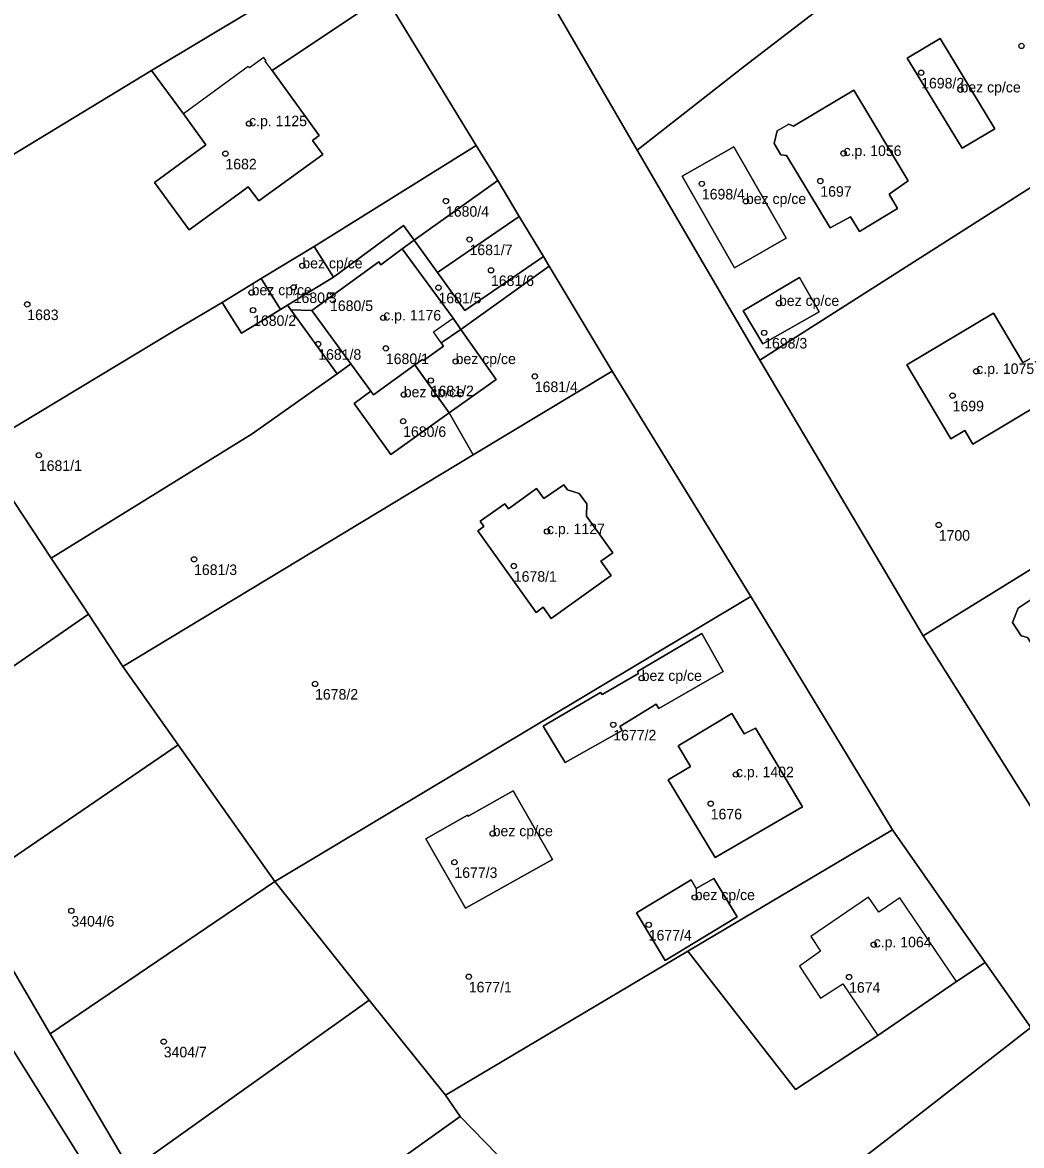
# Model space of a CAD drawing. Extents: x -878211 to -870363, y -1058464 to -1052522.
# Drawn here: x -875341.4 to -875246.5, y -1055610.5 to -1055503.8 of the extents above; entities that cross this region are included whole.
import ezdxf

# ---------------------------------------------------------------- set-up
doc = ezdxf.new("R2010")
doc.units = 0
for name, color, linetype in [('Vrstva 50', 7, 'Continuous'), ('Vrstva 51', 7, 'Continuous'), ('Vrstva 52', 7, 'Continuous')]:
    doc.layers.add(name, color=color, linetype=linetype)

msp = doc.modelspace()

# ---------------------------------------------------------------- linework, layer by layer
at = {"layer": 'Vrstva 50'}
for centre in [(-875246.51, -1055506.05994), (-875256.04, -1055508.60994), (-875252.3, -1055510.22994), (-875319.91, -1055513.43994), (-875322.16, -1055516.29994), (-875263.41, -1055516.26994), (-875265.62, -1055518.89994), (-875276.88, -1055519.15994), (-875301.2, -1055520.79994), (-875272.69, -1055520.82994), (-875298.96, -1055524.44994), (-875314.85, -1055526.94994), (-875296.92, -1055527.37994), (-875319.67, -1055529.49994), (-875315.67, -1055528.99994), (-875301.91, -1055529.02994), (-875340.99, -1055530.61994), (-875312.22, -1055529.75994), (-875269.55, -1055530.50994), (-875319.53, -1055531.16994), (-875307.16, -1055531.89994), (-875270.96, -1055533.31994), (-875313.34, -1055534.38994), (-875306.91, -1055534.79994), (-875300.28, -1055536.03994), (-875250.8, -1055536.97994), (-875302.64, -1055537.84994), (-875292.76, -1055537.45994), (-875305.21, -1055539.18994), (-875253.05, -1055539.28994), (-875305.27, -1055541.71994), (-875339.89, -1055544.94994), (-875254.37, -1055551.57994), (-875291.6, -1055552.19994), (-875325.14, -1055554.83994), (-875294.75, -1055555.47994), (-875313.64, -1055566.67994), (-875282.6, -1055566.13994), (-875285.3, -1055570.55994), (-875273.64, -1055575.28994), (-875276.04, -1055578.05994), (-875296.76, -1055580.89994), (-875300.4, -1055583.61994), (-875277.56, -1055586.96994), (-875336.8, -1055588.23994), (-875281.93, -1055589.56994), (-875260.55, -1055591.45994), (-875299.03, -1055594.49994), (-875262.89, -1055594.52994), (-875328.02, -1055600.66994)]:
    msp.add_circle(centre, 0.25, dxfattribs=at)
at = {"layer": 'Vrstva 51'}
for points in [[(-875214.82, -1055615.84), (-875230.72, -1055598.65), (-875238.71, -1055589.33), (-875255.84, -1055562.11), (-875260.85, -1055553.66), (-875271.37, -1055535.92), (-875271.69, -1055535.37), (-875283.03, -1055515.97), (-875293.76, -1055497.45), (-875296.7, -1055492.75), (-875309.64, -1055472.9), (-875314.82, -1055466.93), (-875320.01, -1055460.81), (-875322.51, -1055457.93), (-875336.25, -1055444.17), (-875356.99, -1055420.86), (-875359.75, -1055415.8), (-875361.39, -1055412.55), (-875366.89, -1055401.51)], [(-875361.09, -1055434.48), (-875342.38, -1055454.84), (-875332.46, -1055465.45), (-875324.46, -1055475.65), (-875321.94, -1055479.15), (-875309.75, -1055496.73), (-875307.03, -1055501.23), (-875298.32, -1055515.51), (-875296.28, -1055518.86), (-875294.23, -1055522.28), (-875291.94, -1055526.08), (-875291.39, -1055527), (-875285.41, -1055536.95), (-875272.22, -1055558.38), (-875258.75, -1055580.53), (-875249.96, -1055593.16), (-875245.63, -1055599.34), (-875233.28, -1055613.03)], [(-875331.17, -1055612.92), (-875338.8, -1055599.93), (-875346.84, -1055586.24), (-875356.88, -1055575.05), (-875366.69, -1055565), (-875369.9, -1055542.28), (-875370.61, -1055533.79), (-875373.28, -1055532.96), (-875377.58, -1055528.84), (-875377.76, -1055536.06), (-875369.38, -1055567), (-875350.09, -1055589.14), (-875326.93, -1055626.11)], [(-875326.93, -1055626.11), (-875350.09, -1055589.14), (-875369.38, -1055567), (-875377.76, -1055536.06), (-875380.17, -1055557.01), (-875373.61, -1055576.29), (-875372.35, -1055575.23), (-875371.32, -1055576.45), (-875371.55, -1055576.64), (-875370.01, -1055578.49), (-875370.82, -1055579.17), (-875372.37, -1055577.33), (-875372.6, -1055577.52), (-875360.02, -1055592.53), (-875354.46, -1055606.09), (-875345.53, -1055621.06)]]:
    msp.add_lwpolyline(points, dxfattribs=at)
for points in [[(-875366.21, -1055506.59), (-875358.03, -1055525.92), (-875329.2, -1055508.39), (-875309.75, -1055496.73), (-875321.94, -1055479.15), (-875324.46, -1055475.65)], [(-875278.83, -1055486.48), (-875281.96, -1055488.74), (-875293.76, -1055497.45), (-875283.03, -1055515.97), (-875272.82, -1055508), (-875264.29, -1055501.41), (-875275.03, -1055485.32)], [(-875272.82, -1055508), (-875283.03, -1055515.97), (-875271.69, -1055535.37), (-875271.37, -1055535.92), (-875267.16, -1055533.24), (-875245.32, -1055519.32), (-875226.85, -1055507.92), (-875234.01, -1055497.3), (-875242.71, -1055484.73), (-875247.81, -1055488.67), (-875264.29, -1055501.41)], [(-875313.89, -1055515.04), (-875313.24, -1055514.56), (-875317.71, -1055508.41), (-875307.03, -1055501.23), (-875309.75, -1055496.73), (-875329.2, -1055508.39), (-875326.13, -1055512.51), (-875324.01, -1055515.46), (-875328.89, -1055519.04), (-875325.6, -1055523.55), (-875320.64, -1055519.92), (-875320, -1055519.46), (-875318.99, -1055520.79), (-875312.9, -1055516.39)], [(-875322.46, -1055530.43), (-875318.75, -1055528.17), (-875313.74, -1055525.12), (-875298.32, -1055515.51), (-875307.03, -1055501.23), (-875317.71, -1055508.41), (-875313.24, -1055514.56), (-875313.89, -1055515.04), (-875312.9, -1055516.39), (-875318.99, -1055520.79), (-875320, -1055519.46), (-875320.64, -1055519.92), (-875325.6, -1055523.55), (-875328.89, -1055519.04), (-875324.01, -1055515.46), (-875326.13, -1055512.51), (-875329.2, -1055508.39), (-875358.03, -1055525.92), (-875353.03, -1055533.32), (-875345.43, -1055544.23), (-875326.86, -1055533.04)], [(-875252.13, -1055515.79), (-875249.04, -1055513.94), (-875254.23, -1055505.35), (-875257.38, -1055507.21)], [(-875252.13, -1055515.79), (-875257.38, -1055507.21), (-875254.23, -1055505.35), (-875249.04, -1055513.94)], [(-875270.01, -1055515.33), (-875269.73, -1055514.14), (-875268.61, -1055513.48), (-875268.17, -1055513.7), (-875262.45, -1055510.26), (-875257.28, -1055518.89), (-875259.09, -1055520.15), (-875258.3, -1055521.51), (-875261.89, -1055523.7), (-875262.75, -1055522.31), (-875264.68, -1055523.35), (-875268.85, -1055516.46), (-875269.37, -1055516.4)], [(-875270.01, -1055515.33), (-875269.37, -1055516.4), (-875268.85, -1055516.46), (-875264.68, -1055523.35), (-875262.75, -1055522.31), (-875261.89, -1055523.7), (-875258.3, -1055521.51), (-875259.09, -1055520.15), (-875257.28, -1055518.89), (-875262.45, -1055510.26), (-875268.17, -1055513.7), (-875268.61, -1055513.48), (-875269.73, -1055514.14)], [(-875305.22, -1055523.12), (-875304.21, -1055524.53), (-875296.28, -1055518.86), (-875298.32, -1055515.51), (-875313.74, -1055525.12), (-875311.9, -1055528.04)], [(-875268.88, -1055524.33), (-875273.78, -1055527.15), (-875278.74, -1055518.43), (-875273.85, -1055515.64)], [(-875268.88, -1055524.33), (-875273.85, -1055515.64), (-875278.74, -1055518.43), (-875273.78, -1055527.15)], [(-875294.23, -1055522.28), (-875296.28, -1055518.86), (-875304.21, -1055524.53), (-875302, -1055527.59)], [(-875241.34, -1055553.15), (-875238.12, -1055551.15), (-875237.88, -1055551.01), (-875228.73, -1055545.57), (-875227.39, -1055544.78), (-875236.35, -1055531.98), (-875238.39, -1055529.09), (-875245.32, -1055519.32), (-875267.16, -1055533.24), (-875271.37, -1055535.92), (-875260.85, -1055553.66), (-875255.84, -1055562.11)], [(-875294.23, -1055522.28), (-875302, -1055527.59), (-875299.41, -1055531.19), (-875291.94, -1055526.08)], [(-875315.93, -1055531.14), (-875313.96, -1055531.21), (-875307.57, -1055526.59), (-875307.38, -1055526.85), (-875305.35, -1055525.35), (-875304.21, -1055524.53), (-875305.22, -1055523.12), (-875311.9, -1055528.04), (-875316.25, -1055530.69)], [(-875291.94, -1055526.08), (-875299.41, -1055531.19), (-875302, -1055527.59), (-875304.21, -1055524.53), (-875305.35, -1055525.35), (-875300.53, -1055531.94), (-875299.8, -1055532.99), (-875291.39, -1055527)], [(-875313.74, -1055525.12), (-875318.75, -1055528.17), (-875316.93, -1055531.11), (-875316.25, -1055530.69), (-875311.9, -1055528.04)], [(-875300.53, -1055531.94), (-875305.35, -1055525.35), (-875307.38, -1055526.85), (-875307.57, -1055526.59), (-875313.96, -1055531.21), (-875310.23, -1055536.28), (-875308.33, -1055538.87), (-875308.1, -1055539.2), (-875304.15, -1055536.37), (-875303.43, -1055535.85), (-875303.35, -1055535.96), (-875301.44, -1055534.58), (-875301.66, -1055534.28), (-875299.8, -1055532.99)], [(-875291.39, -1055527), (-875299.8, -1055532.99), (-875296.42, -1055537.74), (-875300.89, -1055540.93), (-875298.6, -1055544.92), (-875285.41, -1055536.95)], [(-875316.93, -1055531.11), (-875318.75, -1055528.17), (-875322.46, -1055530.43), (-875320.63, -1055533.34)], [(-875272.94, -1055531.23), (-875267.59, -1055528.05), (-875265.72, -1055531.32), (-875271.07, -1055534.38)], [(-875272.94, -1055531.23), (-875271.07, -1055534.38), (-875265.72, -1055531.32), (-875267.59, -1055528.05)], [(-875315.93, -1055531.14), (-875316.25, -1055530.69), (-875316.93, -1055531.11), (-875320.63, -1055533.34), (-875322.46, -1055530.43), (-875326.86, -1055533.04), (-875345.43, -1055544.23), (-875343.12, -1055548.06), (-875338.71, -1055554.72), (-875319.63, -1055542.91), (-875313.57, -1055538.64), (-875311.55, -1055537.22)], [(-875315.93, -1055531.14), (-875311.55, -1055537.22), (-875310.23, -1055536.28), (-875313.96, -1055531.21)], [(-875245.4, -1055535.62), (-875243.82, -1055538.21), (-875244.77, -1055538.79), (-875244.19, -1055539.75), (-875251.13, -1055543.89), (-875251.88, -1055542.61), (-875253.21, -1055543.39), (-875257.4, -1055536.37), (-875249.17, -1055531.46), (-875246.37, -1055536.14)], [(-875245.4, -1055535.62), (-875246.37, -1055536.14), (-875249.17, -1055531.46), (-875257.4, -1055536.37), (-875253.21, -1055543.39), (-875251.88, -1055542.61), (-875251.13, -1055543.89), (-875244.19, -1055539.75), (-875244.77, -1055538.79), (-875243.82, -1055538.21)], [(-875301.66, -1055534.28), (-875301.44, -1055534.58), (-875303.35, -1055535.96), (-875303.43, -1055535.85), (-875304.15, -1055536.37), (-875300.89, -1055540.93), (-875296.42, -1055537.74), (-875299.8, -1055532.99)], [(-875298.6, -1055544.92), (-875300.89, -1055540.93), (-875306.45, -1055544.88), (-875309.93, -1055540.04), (-875308.33, -1055538.87), (-875310.23, -1055536.28), (-875311.55, -1055537.22), (-875313.57, -1055538.64), (-875319.63, -1055542.91), (-875338.71, -1055554.72), (-875335.18, -1055560.04), (-875331.9, -1055565.03)], [(-875306.45, -1055544.88), (-875300.89, -1055540.93), (-875304.15, -1055536.37), (-875308.1, -1055539.2), (-875308.33, -1055538.87), (-875309.93, -1055540.04)], [(-875331.9, -1055565.03), (-875326.64, -1055572.48), (-875317.45, -1055585.45), (-875272.22, -1055558.38), (-875285.41, -1055536.95), (-875298.6, -1055544.92)], [(-875209.44, -1055568.7), (-875225.04, -1055543.04), (-875225.33, -1055543.25), (-875227.39, -1055544.78), (-875220.71, -1055555.69), (-875234.54, -1055564.74), (-875237.45, -1055566.58), (-875238.15, -1055567.02), (-875239.01, -1055565.49), (-875242.47, -1055567.69), (-875245.92, -1055562.28), (-875246.55, -1055562.12), (-875247.35, -1055560.85), (-875246.83, -1055559.47), (-875245.58, -1055558.65), (-875245, -1055558.81), (-875240.25, -1055555.8), (-875241.34, -1055553.15), (-875255.84, -1055562.11), (-875238.71, -1055589.33), (-875231.59, -1055584.13), (-875218.06, -1055574.25), (-875217.81, -1055574.09)], [(-875238.15, -1055567.02), (-875237.45, -1055566.58), (-875234.54, -1055564.74), (-875220.71, -1055555.69), (-875227.39, -1055544.78), (-875228.73, -1055545.57), (-875237.88, -1055551.01), (-875238.12, -1055551.15), (-875241.34, -1055553.15), (-875240.25, -1055555.8), (-875245, -1055558.81), (-875245.58, -1055558.65), (-875246.83, -1055559.47), (-875247.35, -1055560.85), (-875246.55, -1055562.12), (-875245.92, -1055562.28), (-875242.47, -1055567.69), (-875239.01, -1055565.49)], [(-875335.18, -1055560.04), (-875338.71, -1055554.72), (-875343.12, -1055548.06), (-875366.69, -1055565), (-875356.88, -1055575.05)], [(-875287.85, -1055550.74), (-875285.35, -1055554.23), (-875286.48, -1055555.03), (-875285.5, -1055556.37), (-875291.19, -1055560.45), (-875291.95, -1055559.39), (-875292.64, -1055559.89), (-875298.18, -1055552.13), (-875297.61, -1055551.72), (-875297.95, -1055551.23), (-875295.61, -1055549.56), (-875295.27, -1055550.04), (-875292.58, -1055548.12), (-875291.91, -1055549.07), (-875290.01, -1055547.75), (-875289.64, -1055548.23), (-875288.54, -1055548.59), (-875287.81, -1055549.58)], [(-875287.85, -1055550.74), (-875287.81, -1055549.58), (-875288.54, -1055548.59), (-875289.64, -1055548.23), (-875290.01, -1055547.75), (-875291.91, -1055549.07), (-875292.58, -1055548.12), (-875295.27, -1055550.04), (-875295.61, -1055549.56), (-875297.95, -1055551.23), (-875297.61, -1055551.72), (-875298.18, -1055552.13), (-875292.64, -1055559.89), (-875291.95, -1055559.39), (-875291.19, -1055560.45), (-875285.5, -1055556.37), (-875286.48, -1055555.03), (-875285.35, -1055554.23)], [(-875317.45, -1055585.45), (-875308.49, -1055596.74), (-875301.23, -1055605.76), (-875278.2, -1055592.08), (-875258.75, -1055580.53), (-875272.22, -1055558.38)], [(-875331.9, -1055565.03), (-875335.18, -1055560.04), (-875356.88, -1055575.05), (-875346.84, -1055586.24), (-875326.64, -1055572.48)], [(-875284.68, -1055570.72), (-875281.22, -1055568.61), (-875280.98, -1055569.01), (-875274.84, -1055565.49), (-875276.87, -1055561.88), (-875282.99, -1055565.51), (-875282.89, -1055565.68), (-875286.34, -1055567.69), (-875286.5, -1055567.49), (-875291.96, -1055570.68), (-875289.86, -1055574.15), (-875284.45, -1055571.1)], [(-875284.68, -1055570.72), (-875284.45, -1055571.1), (-875289.86, -1055574.15), (-875291.96, -1055570.68), (-875286.5, -1055567.49), (-875286.34, -1055567.69), (-875282.89, -1055565.68), (-875282.99, -1055565.51), (-875276.87, -1055561.88), (-875274.84, -1055565.49), (-875280.98, -1055569.01), (-875281.22, -1055568.61)], [(-875274.04, -1055569.5), (-875275.7, -1055570.5), (-875279.14, -1055572.57), (-875277.96, -1055574.52), (-875280.08, -1055575.8), (-875275.61, -1055583.17), (-875267.33, -1055578.35), (-875271.79, -1055570.88), (-875272.85, -1055571.42)], [(-875274.04, -1055569.5), (-875272.85, -1055571.42), (-875271.79, -1055570.88), (-875267.33, -1055578.35), (-875275.61, -1055583.17), (-875280.08, -1055575.8), (-875277.96, -1055574.52), (-875279.14, -1055572.57), (-875275.7, -1055570.5)], [(-875317.45, -1055585.45), (-875326.64, -1055572.48), (-875346.84, -1055586.24), (-875338.8, -1055599.93)], [(-875299.1, -1055579.26), (-875299.16, -1055579.16), (-875303.1, -1055581.39), (-875299.35, -1055588), (-875291.07, -1055583.35), (-875294.81, -1055576.83)], [(-875299.1, -1055579.26), (-875294.81, -1055576.83), (-875291.07, -1055583.35), (-875299.35, -1055588), (-875303.1, -1055581.39), (-875299.16, -1055579.16)], [(-875278.2, -1055592.08), (-875267.98, -1055605.21), (-875260.16, -1055600.07), (-875252.67, -1055594.96), (-875249.96, -1055593.16), (-875258.75, -1055580.53)], [(-875308.49, -1055596.74), (-875317.45, -1055585.45), (-875338.8, -1055599.93), (-875331.17, -1055612.92)], [(-875283.1, -1055588.44), (-875280.37, -1055592.97), (-875273.51, -1055588.82), (-875275.75, -1055585.18), (-875277.43, -1055586.12), (-875277.89, -1055585.3)], [(-875283.1, -1055588.44), (-875277.89, -1055585.3), (-875277.43, -1055586.12), (-875275.75, -1055585.18), (-875273.51, -1055588.82), (-875280.37, -1055592.97)], [(-875281.84, -1055627.68), (-875267.14, -1055616.21), (-875266.32, -1055615.54), (-875262.68, -1055612.58), (-875259.36, -1055610.04), (-875245.63, -1055599.34), (-875249.96, -1055593.16), (-875252.67, -1055594.96), (-875260.16, -1055600.07), (-875267.98, -1055605.21), (-875278.2, -1055592.08), (-875301.23, -1055605.76), (-875299.84, -1055607.79), (-875290.37, -1055617.49)], [(-875299.84, -1055607.79), (-875301.23, -1055605.76), (-875308.49, -1055596.74), (-875331.17, -1055612.92), (-875324.01, -1055625.05)], [(-875262.69, -1055619.21), (-875259.3, -1055615.8), (-875248.99, -1055613.64), (-875247.91, -1055614.8), (-875249.91, -1055616.71), (-875247.54, -1055619.08), (-875247.39, -1055618.95), (-875244.03, -1055622.65), (-875242.04, -1055620.93), (-875235.45, -1055615.01), (-875233.28, -1055613.03), (-875245.63, -1055599.34), (-875259.36, -1055610.04), (-875262.68, -1055612.58), (-875266.32, -1055615.54)], [(-875298.3, -1055623.41), (-875290.37, -1055617.49), (-875299.84, -1055607.79), (-875324.01, -1055625.05), (-875316.43, -1055636.74)]]:
    msp.add_lwpolyline(points, close=True, dxfattribs=at)
at = {"layer": 'Vrstva 52'}
for points in [[(-875254.23, -1055505.35), (-875257.38, -1055507.21), (-875252.13, -1055515.79), (-875249.04, -1055513.94)], [(-875319.88, -1055508.15), (-875319.99, -1055508.02), (-875326.13, -1055512.51), (-875324.01, -1055515.46), (-875328.89, -1055519.04), (-875325.6, -1055523.55), (-875320.64, -1055519.92), (-875320, -1055519.46), (-875318.99, -1055520.79), (-875312.9, -1055516.39), (-875313.89, -1055515.04), (-875313.24, -1055514.56), (-875317.71, -1055508.41), (-875318.39, -1055507.51), (-875318.3, -1055507.47), (-875318.5, -1055507.17)], [(-875269.73, -1055514.14), (-875270.01, -1055515.33), (-875269.37, -1055516.4), (-875268.85, -1055516.46), (-875264.68, -1055523.35), (-875262.75, -1055522.31), (-875261.89, -1055523.7), (-875258.3, -1055521.51), (-875259.09, -1055520.15), (-875257.28, -1055518.89), (-875262.45, -1055510.26), (-875268.17, -1055513.7), (-875268.61, -1055513.48)], [(-875273.85, -1055515.64), (-875278.74, -1055518.43), (-875273.78, -1055527.15), (-875268.88, -1055524.33)], [(-875316.25, -1055530.69), (-875311.9, -1055528.04), (-875313.74, -1055525.12), (-875318.75, -1055528.17), (-875316.93, -1055531.11)], [(-875313.96, -1055531.21), (-875310.23, -1055536.28), (-875308.33, -1055538.87), (-875308.1, -1055539.2), (-875304.15, -1055536.37), (-875303.43, -1055535.85), (-875303.35, -1055535.96), (-875301.44, -1055534.58), (-875301.66, -1055534.28), (-875302.38, -1055533.24), (-875300.53, -1055531.94), (-875305.35, -1055525.35), (-875307.38, -1055526.85), (-875307.57, -1055526.59)], [(-875316.93, -1055531.11), (-875318.75, -1055528.17), (-875322.46, -1055530.43), (-875320.63, -1055533.34)], [(-875272.94, -1055531.23), (-875271.07, -1055534.38), (-875265.72, -1055531.32), (-875267.59, -1055528.05)], [(-875249.17, -1055531.46), (-875257.4, -1055536.37), (-875253.21, -1055543.39), (-875251.88, -1055542.61), (-875251.13, -1055543.89), (-875244.19, -1055539.75), (-875244.77, -1055538.79), (-875243.82, -1055538.21), (-875245.4, -1055535.62), (-875246.37, -1055536.14)], [(-875303.43, -1055535.85), (-875304.15, -1055536.37), (-875300.89, -1055540.93), (-875296.42, -1055537.74), (-875299.8, -1055532.99), (-875301.66, -1055534.28), (-875301.44, -1055534.58), (-875303.35, -1055535.96)], [(-875309.93, -1055540.04), (-875306.45, -1055544.88), (-875300.89, -1055540.93), (-875304.15, -1055536.37), (-875308.1, -1055539.2), (-875308.33, -1055538.87)], [(-875297.61, -1055551.72), (-875298.18, -1055552.13), (-875292.64, -1055559.89), (-875291.95, -1055559.39), (-875291.19, -1055560.45), (-875285.5, -1055556.37), (-875286.48, -1055555.03), (-875285.35, -1055554.23), (-875287.85, -1055550.74), (-875287.81, -1055549.58), (-875288.54, -1055548.59), (-875289.64, -1055548.23), (-875290.01, -1055547.75), (-875291.91, -1055549.07), (-875292.58, -1055548.12), (-875295.27, -1055550.04), (-875295.61, -1055549.56), (-875297.95, -1055551.23)], [(-875247.35, -1055560.85), (-875246.55, -1055562.12), (-875245.92, -1055562.28), (-875242.47, -1055567.69), (-875239.01, -1055565.49), (-875238.36, -1055565.09), (-875237.45, -1055566.58), (-875234.54, -1055564.74), (-875240.25, -1055555.8), (-875245, -1055558.81), (-875245.58, -1055558.65), (-875246.83, -1055559.47)], [(-875291.96, -1055570.68), (-875289.86, -1055574.15), (-875284.45, -1055571.1), (-875284.68, -1055570.72), (-875281.22, -1055568.61), (-875280.98, -1055569.01), (-875274.84, -1055565.49), (-875276.87, -1055561.88), (-875282.99, -1055565.51), (-875282.89, -1055565.68), (-875286.34, -1055567.69), (-875286.5, -1055567.49)], [(-875277.96, -1055574.52), (-875280.08, -1055575.8), (-875275.61, -1055583.17), (-875267.33, -1055578.35), (-875271.79, -1055570.88), (-875272.85, -1055571.42), (-875274.04, -1055569.5), (-875275.7, -1055570.5), (-875279.14, -1055572.57)], [(-875291.07, -1055583.35), (-875294.81, -1055576.83), (-875299.1, -1055579.26), (-875299.16, -1055579.16), (-875303.1, -1055581.39), (-875299.35, -1055588)], [(-875283.1, -1055588.44), (-875280.37, -1055592.97), (-875273.51, -1055588.82), (-875275.75, -1055585.18), (-875277.43, -1055586.12), (-875277.89, -1055585.3)], [(-875267.61, -1055593.5), (-875265.59, -1055596.55), (-875263.49, -1055595.16), (-875260.16, -1055600.07), (-875252.67, -1055594.96), (-875258.08, -1055587), (-875260.06, -1055588.37), (-875261.03, -1055586.95), (-875266.53, -1055590.68), (-875265.59, -1055592.06)]]:
    msp.add_lwpolyline(points, close=True, dxfattribs=at)

# ---------------------------------------------------------------- texts
at = {"layer": 'Vrstva 50'}
for s, p in [('1698/2', (-875256.04, -1055510.099)), ('bez cp/ce', (-875252.3, -1055510.48)), ('c.p. 1125', (-875319.91, -1055513.69)), ('c.p. 1056', (-875263.41, -1055516.52)), ('1682', (-875322.16, -1055517.789)), ('1698/4', (-875276.88, -1055520.649)), ('1697', (-875265.62, -1055520.389)), ('bez cp/ce', (-875272.69, -1055521.08)), ('1680/4', (-875301.2, -1055522.289)), ('1681/7', (-875298.96, -1055525.939)), ('bez cp/ce', (-875314.85, -1055527.2)), ('1681/6', (-875296.92, -1055528.869)), ('bez cp/ce', (-875319.67, -1055529.75)), ('1680/3', (-875315.67, -1055530.489)), ('1680/5', (-875312.22, -1055531.249)), ('1681/5', (-875301.91, -1055530.519)), ('bez cp/ce', (-875269.55, -1055530.76)), ('1683', (-875340.99, -1055532.109)), ('c.p. 1176', (-875307.16, -1055532.149)), ('1680/2', (-875319.53, -1055532.659)), ('1698/3', (-875270.96, -1055534.809)), ('1681/8', (-875313.34, -1055535.879)), ('1680/1', (-875306.91, -1055536.289)), ('bez cp/ce', (-875300.28, -1055536.29)), ('c.p. 1075', (-875250.8, -1055537.23)), ('bez cp/ce', (-875305.21, -1055539.44)), ('1681/2', (-875302.64, -1055539.339)), ('1681/4', (-875292.76, -1055538.949)), ('1699', (-875253.05, -1055540.779)), ('1680/6', (-875305.27, -1055543.209)), ('1681/1', (-875339.89, -1055546.439)), ('c.p. 1127', (-875291.6, -1055552.45)), ('1700', (-875254.37, -1055553.069)), ('1681/3', (-875325.14, -1055556.329)), ('1678/1', (-875294.75, -1055556.969)), ('bez cp/ce', (-875282.6, -1055566.389)), ('1678/2', (-875313.64, -1055568.169)), ('1677/2', (-875285.3, -1055572.049)), ('c.p. 1402', (-875273.64, -1055575.54)), ('1676', (-875276.04, -1055579.549)), ('bez cp/ce', (-875296.76, -1055581.149)), ('1677/3', (-875300.4, -1055585.109)), ('bez cp/ce', (-875277.56, -1055587.22)), ('3404/6', (-875336.8, -1055589.729)), ('1677/4', (-875281.93, -1055591.059)), ('c.p. 1064', (-875260.55, -1055591.71)), ('1677/1', (-875299.03, -1055595.989)), ('1674', (-875262.89, -1055596.019)), ('3404/7', (-875328.02, -1055602.159))]:
    msp.add_text(s, height=0.999996, dxfattribs=at).set_placement(p)

doc.saveas('drawing.dxf')
